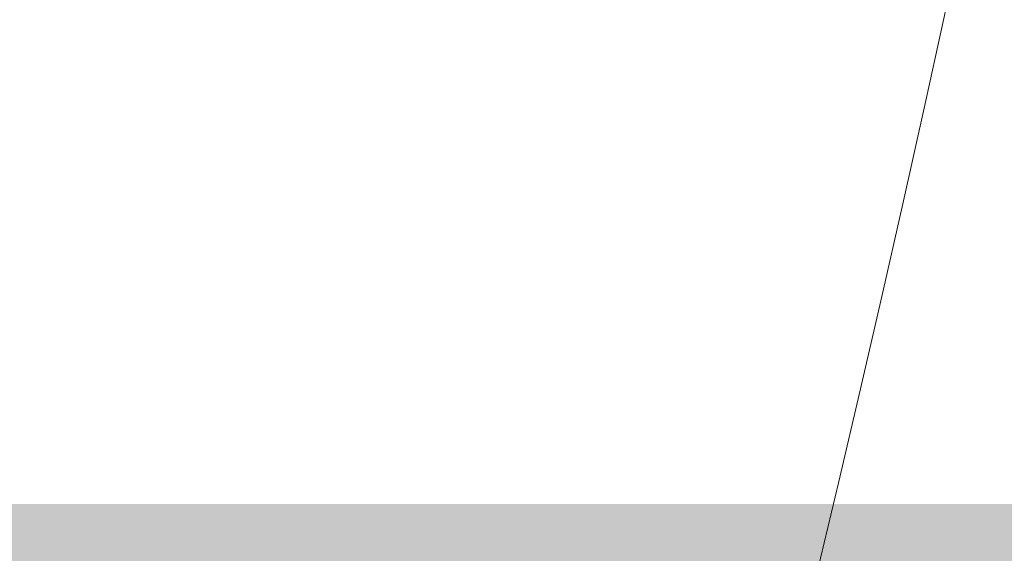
# Model space of a CAD drawing. Header units: millimetres. Extents: x -21522 to 71342, y -39668 to 2056.
# Tile 460 of 656: x -2805 to -2766, y -24912 to -24890. Entities that reach past the tile are written whole.
import ezdxf

# ---------------------------------------------------------------- set-up
doc = ezdxf.new("R2010")
doc.units = ezdxf.units.MM
doc.layers.add('A-DETL-GENF', color=92, linetype='Continuous', lineweight=13)

# ---------------------------------------------------------------- blocks, each defined once
blk = doc.blocks.new('Menuiserie Alu - 1V - 100x180cm - Bavette Alu-8284131-00_RDC_50e Copie 1 - Dépendante 1')
at = {"layer": 'A-DETL-GENF', "color": 30}
blk.add_arc((461, -23.5), 922, 150, 180, dxfattribs=at)

msp = doc.modelspace()

# ---------------------------------------------------------------- hatches: boundary and pattern name
at = {"layer": 'A-DETL-GENF'}
h = msp.add_hatch(color=254, dxfattribs=at)
h.paths.add_polyline_path([(4936.021, -26508.625), (5379.294, -26508.625), (5379.294, -26458.625), (5425.294, -26458.625), (5425.294, -25528.625), (5379.294, -25528.625), (5379.294, -25452.668), (815.339, -25452.668), (815.339, -24852.668), (-80.161, -24852.668), (-80.161, -24665.668), (-980.161, -24665.668), (-980.161, -24852.668), (-1054.661, -24852.668), (-1054.661, -24909.668), (-1740.661, -24909.668), (-1740.661, -26508.625), (4410.361, -26508.625)])
h.paths.add_polyline_path([(-2540.661, -26508.625), (-2540.661, -25985.168), (-2703.055, -25985.168), (-2713.912, -25983.975), (-2724.251, -25980.453), (-2733.578, -25974.77), (-2741.449, -25967.197), (-2747.488, -25958.096), (-2751.407, -25947.901), (-2758.206, -25920.168), (-2806.964, -25931.241), (-2800.857, -25956.418), (-2793.774, -25982.979), (-2793.233, -25986.494), (-2794.017, -25992.25), (-2795.604, -25996.425), (-2798.602, -26000.61), (-2802.569, -26003.891), (-2807.242, -26006.052), (-2821.244, -26009.904), (-2825.782, -26009.734), (-2830.164, -26008.545), (-2834.562, -26006.052), (-2837.579, -26003.405), (-2840.23, -25999.719), (-2841.981, -25995.529), (-2865.584, -25892.721), (-2877.461, -25787.909), (-2877.461, -25682.426), (-2865.584, -25577.614), (-2841.981, -25474.806), (-2840.23, -25470.617), (-2837.579, -25466.93), (-2834.165, -25463.936), (-2828.322, -25461.29), (-2825.782, -25460.601), (-2821.244, -25460.432), (-2816.786, -25461.29), (-2806.964, -25464.412), (-2800.857, -25467.86), (-2798.602, -25469.725), (-2795.264, -25474.806), (-2793.774, -25478.722), (-2793.233, -25483.842), (-2794.017, -25488.93), (-2800.857, -25513.917), (-2806.964, -25539.094), (-2758.206, -25550.168), (-2751.407, -25522.434), (-2747.488, -25512.239), (-2741.449, -25503.138), (-2733.578, -25495.565), (-2724.251, -25489.883), (-2713.912, -25486.361), (-2703.055, -25485.168), (-2540.661, -25485.168), (-2540.661, -24909.668), (-4261.011, -24909.668), (-4261.011, -26508.625), (-3275.303, -26508.625)])
h.paths.add_polyline_path([(-2813.112, -25901.874), (-2764.324, -25890.793), (-2775.285, -25813.323), (-2778.949, -25735.168), (-2775.285, -25657.012), (-2764.324, -25579.542), (-2813.112, -25568.462), (-2824.981, -25651.439), (-2828.949, -25735.168), (-2824.981, -25818.896), (-2814.422, -25892.721)])

# ---------------------------------------------------------------- block references
at = {"layer": 'A-DETL-GENF', "color": 30, "rotation": 180}
msp.add_blockref('Menuiserie Alu - 1V - 100x180cm - Bavette Alu-8284131-00_RDC_50e Copie 1 - Dépendante 1', (-3208.856, -24719.168), dxfattribs=at)

doc.saveas('drawing.dxf')
